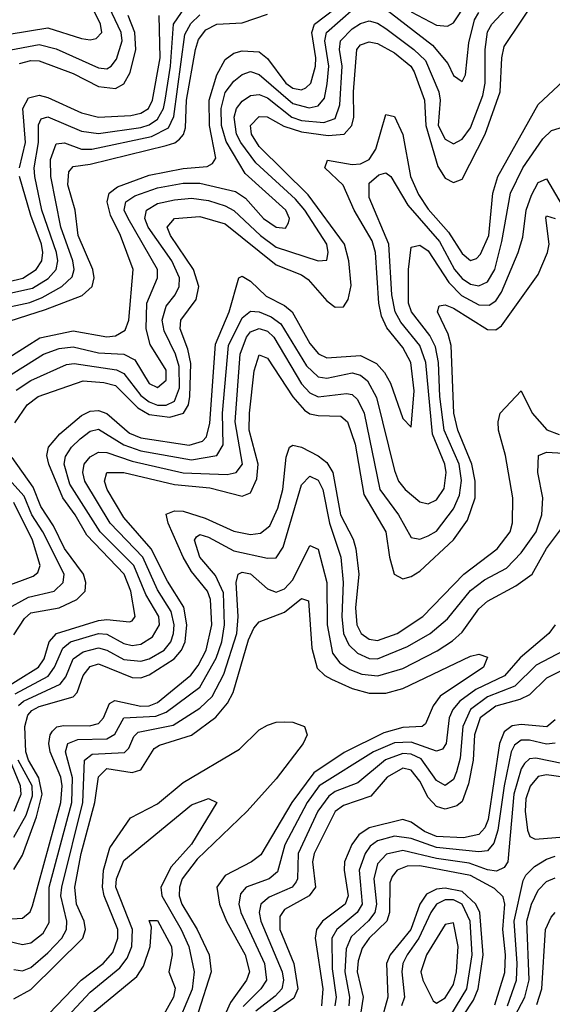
# Model space of a CAD drawing. Header units: inches. Extents: x 501365 to 657855, y 482276 to 547543.
# Tile 662 of 957: x 592444 to 593704, y 526473 to 528800. Entities that reach past the tile are written whole.
import ezdxf

# ---------------------------------------------------------------- set-up
doc = ezdxf.new("R2010")
doc.units = ezdxf.units.IN
doc.header["$MEASUREMENT"] = 0
doc.layers.add('A5592', color=7, linetype='Continuous')

msp = doc.modelspace()

# ---------------------------------------------------------------- linework, layer by layer
at = {"layer": 'A5592', "color": 5}
for points, elevation in [([(592432.5, 527847.5), (592461.4, 527890), (592487.6, 527910), (592593.6, 527946.4), (592642.9, 527942.9), (592670, 527935.4), (592723.2, 527883.2), (592750, 527867.3), (592799.1, 527860.9), (592831.4, 527870), (592843, 527890), (592846.3, 527910), (592848.1, 527988.1), (592841.6, 528021.6), (592823.3, 528070), (592824.5, 528090), (592860.8, 528139.2), (592867.6, 528170), (592855, 528210), (592800.1, 528290), (592792.6, 528310), (592809.6, 528330.4), (592870, 528335.2), (592930, 528317.8), (593050, 528221.2), (593110, 528197.4), (593126.2, 528186.2), (593170, 528136.2), (593190, 528120.8), (593210, 528121.5), (593220.7, 528139.3), (593227.8, 528172.2), (593222.4, 528230), (593212, 528270), (593126.1, 528386.1), (593010, 528500.3), (592992.1, 528530), (592990, 528550), (593010, 528571.3), (593029.4, 528570.6), (593068.5, 528548.5), (593110, 528535.1), (593173.6, 528526.4), (593211.3, 528530), (593229.7, 528550), (593234.2, 528570), (593233.2, 528630), (593241, 528730), (593250, 528740.8), (593270, 528748.1), (593290, 528744.3), (593330, 528721.6), (593368.7, 528690), (593377.1, 528677.1), (593401.2, 528610), (593404.2, 528550), (593433, 528453), (593450, 528425.5), (593470, 528415.2), (593490, 528423.6), (593545.1, 528530), (593580.1, 528630), (593584, 528710), (593590, 528737.1), (593670, 528857)], 2620), ([(592370, 528142.8), (592474.1, 528165.9), (592511.3, 528188.7), (592529.7, 528210), (592533.9, 528230), (592530.9, 528250), (592496.3, 528350), (592479.8, 528430), (592477.8, 528450), (592487.8, 528510), (592487.9, 528552.1), (592494.3, 528565.7), (592510, 528571), (592590, 528537.1), (592630, 528531.5), (592730, 528545.7), (592750, 528551.8), (592770, 528564.8), (592783.6, 528590), (592787.8, 528610), (592800.5, 528690), (592807.1, 528790), (592835.3, 528830)], 2760), ([(592370, 528758.4), (592510, 528781.1), (592590, 528756.1), (592610, 528752.9), (592624.2, 528755.8), (592637.6, 528770), (592634.6, 528790), (592615.4, 528830)], 2860), ([(592410, 528726.7), (592490, 528741.2), (592530, 528731.6), (592630, 528686.8), (592650, 528683.8), (592660.2, 528690), (592672.9, 528707.1), (592686, 528750), (592683.9, 528770), (592655.2, 528830)], 2840), ([(592435.5, 527924.5), (592470, 527947.2), (592554.4, 527985.6), (592572.5, 527987.5), (592672.5, 527972.5), (592690, 527964.3), (592730, 527912.2), (592750, 527896.9), (592770, 527889.5), (592790, 527889.1), (592810, 527898.5), (592821.7, 527930), (592820.7, 527980.7), (592812.2, 528010), (592785.3, 528065.3), (592780.8, 528090), (592790, 528123.6), (592811.5, 528150), (592821.1, 528170), (592821.3, 528190), (592803.4, 528230), (592747.4, 528310), (592739.7, 528330), (592743.3, 528350), (592770, 528365.5), (592810, 528374.8), (592850, 528378.6), (592890, 528373.1), (592930, 528360.2), (592950, 528349), (593012.9, 528290), (593050, 528262.4), (593150, 528230.1), (593170, 528231.8), (593173.6, 528250), (593169.9, 528270), (593118.5, 528350), (593096.2, 528376.2), (593002.3, 528462.3), (592966.4, 528510), (592956.9, 528530), (592950.6, 528570), (592956.8, 528590), (592970, 528608), (592990, 528621.3), (593010, 528623.8), (593030, 528615.8), (593087.5, 528570), (593110, 528561.9), (593162.8, 528557.2), (593190, 528566.5), (593201.3, 528598.7), (593206.5, 528690), (593200.3, 528730), (593202.6, 528750), (593230, 528778.8), (593250, 528791.5), (593270, 528797.2), (593290, 528792.4), (593310, 528779.7), (593376.1, 528730), (593403.4, 528703.4), (593435.3, 528630), (593438.5, 528610), (593433.5, 528550), (593450, 528518.1), (593470, 528506.5), (593490, 528517.6), (593510, 528545), (593538.9, 528621.1), (593544.5, 528650), (593544.4, 528730), (593550, 528771.6), (593560.2, 528790), (593616.9, 528850)], 2640), ([(593295.8, 528835.8), (593420.3, 528740.3), (593456.3, 528696.3), (593470, 528668.2), (593490, 528653.8), (593498.1, 528670), (593505.9, 528745.9), (593519.8, 528800.2), (593530, 528817.2)], 2660), ([(593370, 528818.8), (593430, 528787.4), (593455.4, 528784.6), (593470, 528792.6), (593500.7, 528839.3)], 2680), ([(592385.2, 528114.8), (592467.8, 528132.2), (592496.6, 528143.4), (592543.6, 528170), (592567.7, 528192.3), (592572.8, 528210), (592569.4, 528230), (592540.7, 528310), (592517.5, 528430), (592516.6, 528470), (592530, 528506.5), (592550, 528509.5), (592590, 528494), (592614.5, 528494.5), (592755.5, 528524.5), (592795.6, 528544.4), (592808.5, 528571.5), (592834.6, 528765.4), (592848.6, 528791.4), (592870, 528812)], 2740), ([(592393.2, 527986.8), (592491.4, 528048.6), (592570, 528065.1), (592650, 528050.5), (592670, 528052.8), (592693.3, 528066.7), (592701.5, 528090), (592712.4, 528210), (592682.1, 528290), (592658.1, 528338.1), (592650.9, 528370), (592655.2, 528390), (592674.8, 528405.2), (592750, 528432.7), (592830, 528448.4), (592887, 528453), (592900, 528460), (592907.4, 528472.6), (592892.6, 528550), (592891.9, 528610), (592910, 528669.7), (592930, 528706.2), (592950, 528721.1), (592970, 528726.7), (593010, 528724.2), (593030, 528708.8), (593073, 528650), (593090, 528638.7), (593110, 528634.5), (593120.7, 528639.3), (593132.6, 528650), (593143.1, 528690), (593144.1, 528710), (593134.7, 528770), (593140.8, 528790), (593190, 528827)], 2680), ([(592398.8, 528081.2), (592504.9, 528115.2), (592591.2, 528148.8), (592614.7, 528170), (592619.4, 528190), (592616.5, 528210), (592582.1, 528290), (592574.5, 528350), (592557.7, 528410), (592559.6, 528440.4), (592570, 528453), (592610, 528458.6), (592790, 528502.7), (592810.7, 528509.3), (592821.9, 528518.1), (592831.1, 528528.9), (592835.5, 528544.5), (592838.2, 528610), (592859.2, 528730), (592866.6, 528753.4), (592884, 528776), (592910, 528789.7), (592970, 528792.6), (593030, 528813.3)], 2720), ([(592408.1, 527951.9), (592499.9, 528010), (592536.6, 528023.4), (592570, 528027), (592630, 528012.7), (592690, 528009.6), (592716, 527996), (592750, 527940.4), (592770, 527931.1), (592790, 527948.5), (592790, 527972.2), (592752.5, 528032.5), (592742.8, 528070), (592744.6, 528130), (592769.4, 528190), (592769.7, 528210), (592700, 528330), (592690.8, 528350), (592694.6, 528370), (592715.7, 528384.3), (592770, 528402.9), (592830, 528414.2), (592870, 528414), (592954.5, 528394.5), (592978.1, 528378.1), (593020.2, 528330), (593050, 528309.8), (593072.1, 528307.9), (593079.7, 528320.3), (593082, 528330), (593073.6, 528350), (592976.9, 528436.9), (592932, 528512), (592921.1, 528550), (592920.2, 528590), (592930, 528628.2), (592950, 528655.2), (592970, 528670.8), (592990, 528677.6), (593010, 528670.9), (593090, 528602.2), (593128.3, 528591.7), (593150, 528596.7), (593164.9, 528615.1), (593171, 528649), (593174.7, 528690), (593165.8, 528750), (593169.6, 528770), (593233.7, 528826.3)], 2660), ([(592443, 528697), (592470, 528703.4), (592490, 528702.8), (592570, 528672.7), (592630, 528642.6), (592670, 528637.6), (592690, 528648.3), (592704.8, 528675.2), (592718.7, 528730), (592715.8, 528770), (592700.4, 528810)], 2820), ([(592443.1, 528450), (592457.2, 528510), (592451, 528590), (592464.3, 528615.7), (592490, 528621.6), (592510, 528616.1), (592590, 528580), (592630, 528569.8), (592706.4, 528573.6), (592730, 528579), (592748.5, 528590), (592758, 528610), (592775.6, 528710), (592773.3, 528810)], 2780), ([(592391.4, 527210), (592488.1, 527270), (592501.7, 527290), (592513.6, 527330), (592530.4, 527349.6), (592630, 527380), (592650, 527382.7), (592703.1, 527376.9), (592710, 527379.5), (592716.4, 527390), (592706.8, 527450), (592691, 527490), (592602.2, 527582.2), (592575, 527630), (592545.6, 527670), (592512.3, 527750), (592507.7, 527770), (592511.9, 527790), (592538.7, 527821.3), (592590, 527864.5), (592610, 527875.1), (592630, 527876.8), (592650, 527869.6), (592703, 527823), (592730, 527811.7), (592844.9, 527795.1), (592876.2, 527803.8), (592885.9, 527814.1), (592893.6, 527846.4), (592906.6, 528033.4), (592939, 528110), (592962, 528190), (592970, 528194.2), (592990, 528182), (593026.8, 528146.8), (593070, 528124.7), (593088, 528110), (593130, 528034.9), (593150.6, 528010.6), (593170, 528000.8), (593250, 528006.5), (593287.8, 527987.8), (593306.7, 527966.7), (593321.2, 527941.2), (593350, 527857.8), (593370, 527837.1), (593376.7, 527923.3), (593368.7, 527990), (593350, 528025.7), (593312.4, 528072.4), (593299.9, 528099.9), (593293.3, 528130), (593285, 528250), (593277.4, 528277.4), (593235, 528350), (593208.8, 528408.8), (593165.6, 528450), (593171.6, 528468.4), (593230, 528458.3), (593250, 528459.9), (593270, 528469.8), (593286.1, 528493.9), (593310, 528575.8), (593330, 528571.3), (593350, 528528.6), (593368.5, 528430), (593386.9, 528386.9), (593410, 528352.7), (593457.7, 528297.7), (593490, 528247.5), (593510, 528231.3), (593524.3, 528235.7), (593534.1, 528245.9), (593553.5, 528290), (593563.2, 528390), (593575, 528430), (593670, 528599.8), (593730, 528655.5)], 2580), ([(592432.7, 527207.3), (592511.1, 527248.9), (592526, 527270), (592545.3, 527314.7), (592564.1, 527330), (592630, 527349.9), (592650, 527347.9), (592690, 527325.9), (592710, 527321.2), (592730, 527324.1), (592758, 527342), (592774, 527370), (592772.4, 527390), (592742, 527442), (592713.7, 527510), (592633.7, 527590), (592562.2, 527702.2), (592548.9, 527750), (592552.2, 527767.8), (592566.4, 527790), (592586.9, 527810), (592610, 527827.5), (592630, 527832.3), (592690, 527795.8), (592730, 527781.4), (592850, 527759.9), (592910, 527770), (592924.8, 527795.2), (592923.5, 527870), (592937.4, 528030), (592970, 528095.4), (592990, 528111.1), (593010, 528109.6), (593038.3, 528098.3), (593061.1, 528081.1), (593122.4, 527982.4), (593150, 527956.6), (593170, 527953.4), (593230, 527965.4), (593250, 527959.9), (593266.7, 527946.7), (593287.5, 527907.5), (593330, 527735), (593340.1, 527710), (593355.3, 527690), (593390, 527661.1), (593410, 527656.4), (593430, 527665.3), (593447.4, 527692.6), (593452.6, 527730), (593449.2, 527750), (593420.5, 527820.5), (593404.5, 527990), (593390.6, 528030.6), (593345.3, 528085.3), (593331.6, 528110), (593324.2, 528150), (593317, 528270), (593270, 528380.3), (593270, 528413.6), (593293.6, 528433.6), (593310, 528438.3), (593321.7, 528430), (593362.1, 528362.1), (593436.4, 528276.4), (593472.3, 528210), (593490, 528188.7), (593510, 528175.5), (593530, 528171.3), (593550, 528180.4), (593567.3, 528210), (593584.3, 528275.7), (593604.7, 528390), (593633.5, 528450), (593681.2, 528518.8), (593702, 528538), (593730, 528546.8)], 2560), ([(592350, 528164.7), (592450.8, 528189.2), (592482.4, 528210), (592495.8, 528230), (592498.5, 528250), (592495.2, 528270), (592470, 528337.5), (592443.5, 528430)], 2780), ([(592440.7, 527179.3), (592452.5, 527190), (592539.5, 527230), (592552.6, 527247.4), (592570.4, 527289.6), (592593.5, 527306.5), (592630, 527315.4), (592650, 527310.6), (592690, 527287.9), (592730, 527284.3), (592750, 527290), (592785.3, 527310), (592801.4, 527330), (592807.5, 527350), (592809, 527370), (592801.7, 527401.7), (592770, 527453.1), (592734.7, 527530), (592657.6, 527610), (592597.8, 527710), (592592.9, 527730), (592595.8, 527750), (592610, 527767.5), (592630, 527778.3), (592650, 527777.7), (592710, 527756.7), (592830, 527729.4), (592934.3, 527725.7), (592955.7, 527730), (592970.4, 527750), (592953.5, 527850), (592964.8, 528010), (592979.8, 528050), (592990, 528062.4), (593010, 528070.4), (593030, 528064.1), (593044.7, 528050), (593110, 527939.8), (593130, 527918.3), (593150, 527908.9), (593216.6, 527916.6), (593230, 527914.3), (593243, 527903), (593258.5, 527870), (593295.9, 527690), (593339.8, 527630), (593370, 527576.4), (593390, 527572.9), (593410, 527580.2), (593430, 527591.6), (593470, 527644.1), (593483.7, 527676.3), (593488.7, 527711.3), (593482.9, 527750), (593447.6, 527830), (593437.2, 527910), (593434.7, 527990), (593427.1, 528027.1), (593413.8, 528053.8), (593370.7, 528110), (593363.6, 528130), (593363.1, 528210), (593370, 528262.3), (593390, 528267.4), (593410, 528253.8), (593459.1, 528179.1), (593488.7, 528148.7), (593530, 528126), (593554.4, 528125.6), (593570, 528135.6), (593583.7, 528156.3), (593623.1, 528250), (593633.5, 528286.5), (593641.4, 528350), (593654.1, 528385.9), (593670, 528415.5), (593690, 528424.5), (593761.8, 528301.8)], 2540), ([(592430, 526791.6), (592450, 526826), (592483.6, 526916.4), (592496.8, 526970), (592488.9, 527008.9), (592464.2, 527050), (592458.1, 527070), (592455.4, 527130), (592463.2, 527156.8), (592472.4, 527167.6), (592490, 527177.2), (592570, 527200.1), (592579.8, 527210), (592593.8, 527250), (592610, 527271.9), (592630, 527277.7), (592710, 527245.9), (592730, 527245.1), (592750, 527251.9), (592809, 527290), (592826.4, 527310), (592834.9, 527330), (592839.4, 527370), (592832.2, 527412.2), (592793.4, 527473.5), (592754.7, 527550), (592690, 527624), (592650.2, 527690), (592643.9, 527710), (592649.8, 527730.2), (592689.7, 527730.3), (592810, 527702.1), (592893.6, 527693.6), (592970, 527674), (592990, 527681.7), (593004.5, 527715.5), (593007.9, 527750), (592986.4, 527830), (592987.1, 527870), (592998.4, 527970), (593010, 528007.9), (593030, 528000.4), (593090, 527909.2), (593117.5, 527877.5), (593130, 527869.1), (593150, 527864.6), (593203.1, 527863.1), (593218.8, 527850), (593237, 527797), (593258.1, 527678.1), (593309.6, 527590), (593318.3, 527530), (593329.5, 527489.5), (593350, 527478.7), (593370, 527484.3), (593390, 527496.7), (593470, 527571), (593502.6, 527617.4), (593521.3, 527670), (593521.3, 527710), (593513.4, 527750), (593479.8, 527830), (593470.6, 527870), (593464.3, 528030), (593457.1, 528057.1), (593432.4, 528110), (593435.8, 528124.2), (593450, 528126.6), (593470, 528118.7), (593550, 528068.3), (593570, 528067.5), (593583.1, 528076.9), (593670, 528197.9), (593692.6, 528250), (593696.5, 528270), (593688.2, 528331.8), (593690, 528336.9), (593710, 528330.4)], 2520), ([(592350, 526670.7), (592450, 526677.1), (592468.3, 526691.7), (592474.1, 526705.9), (592540.9, 526950), (592544.4, 526990), (592540.8, 527010), (592515.4, 527070), (592512.3, 527090), (592515.4, 527110), (592521.3, 527118.7), (592531.3, 527128.7), (592547.4, 527132.6), (592608.4, 527131.6), (592630, 527136.6), (592642.1, 527150), (592655.7, 527184.3), (592668.4, 527191.6), (592730, 527178), (592750, 527178.6), (592770, 527186.4), (592848.5, 527251.5), (592866, 527274), (592884.5, 527310), (592897.9, 527370), (592895.1, 527430), (592887.6, 527450), (592850, 527496.5), (592830.5, 527530), (592795, 527610), (592790, 527632), (592810, 527639.5), (592830, 527638.4), (592882.1, 527622.1), (592950, 527591.5), (592990, 527584), (593013.2, 527586.8), (593035.6, 527604.4), (593053.9, 527646.1), (593066.1, 527690), (593074.1, 527766), (593081.9, 527790), (593090, 527794.7), (593110, 527789.8), (593150, 527769.5), (593170, 527754.1), (593184.7, 527730), (593202.4, 527630), (593232.3, 527572.3), (593238.6, 527550), (593245.8, 527490), (593238.4, 527410), (593241.2, 527370), (593251.2, 527350), (593270, 527336.5), (593290, 527333), (593336.3, 527350), (593397.4, 527390), (593494.2, 527490), (593572.8, 527550), (593603.6, 527590), (593609.1, 527610.9), (593610.3, 527670), (593593, 527770), (593576.4, 527830), (593575.6, 527850), (593580.6, 527870), (593630, 527923.1), (593656.2, 527870), (593690.8, 527830.7), (593719.6, 527819.6)], 2480), ([(592390, 526628.9), (592450, 526614.6), (592470, 526619), (592498.8, 526641.2), (592513.1, 526666.9), (592513.3, 526750), (592567, 526950), (592568.6, 527008.6), (592551.6, 527070), (592557.5, 527090), (592581.2, 527098.9), (592650, 527100.5), (592668.3, 527111.7), (592690, 527150.7), (592766, 527154), (592790, 527163.6), (592870, 527222.9), (592908.5, 527291.5), (592921.8, 527330), (592927.9, 527370), (592925.7, 527445.7), (592906.9, 527486.9), (592869.7, 527530), (592857.5, 527570), (592862.1, 527577.9), (592870, 527583.5), (592890, 527577.5), (592950, 527544.7), (593030, 527527.8), (593050, 527528.8), (593066.6, 527553.4), (593110, 527701), (593130, 527721.6), (593150, 527711.8), (593160.4, 527690), (593176.4, 527610), (593203.4, 527530), (593208.7, 527470), (593206, 527390), (593209.5, 527349.5), (593222.6, 527322.6), (593243.1, 527303.1), (593270, 527290.3), (593290, 527290), (593361.2, 527318.8), (593414.4, 527350), (593455.4, 527384.6), (593510, 527450.9), (593543.4, 527476.6), (593595.6, 527504.4), (593630, 527539.9), (593665.7, 527590), (593678.9, 527630), (593680.9, 527670), (593669, 527730), (593670.8, 527770), (593690, 527778.1), (593730, 527776)], 2460), ([(592430, 527346.5), (592455, 527385), (592470, 527398.8), (592536.7, 527410), (592578.4, 527430), (592598.3, 527450), (592600.4, 527470), (592594.2, 527490), (592550, 527550.5), (592523.9, 527603.9), (592493.5, 527650), (592475.5, 527695.5), (592425.6, 527765.6)], 2620), ([(592410, 527405.8), (592464.3, 527435.7), (592525, 527450), (592546.5, 527470), (592548.6, 527490), (592498.5, 527590), (592472.5, 527630), (592454.5, 527674.5), (592403.7, 527730)], 2640), ([(592410, 527460.7), (592475.1, 527484.9), (592486.2, 527493.8), (592492, 527510), (592474, 527570), (592430, 527659)], 2660), ([(592430, 526555.5), (592450, 526552.5), (592470, 526560.7), (592510, 526595.2), (592543.3, 526630), (592554.1, 526650), (592555.3, 526670), (592541.3, 526730), (592543, 526750), (592593.3, 526950), (592596.7, 527050), (592615.3, 527064.7), (592691.8, 527068.2), (592701.7, 527078.3), (592713.5, 527106.5), (592723.9, 527116.1), (592806.6, 527133.4), (592870, 527173), (592899.2, 527200.8), (592926.3, 527253.7), (592957.5, 527350), (592960.8, 527390), (592955.7, 527470), (592960.8, 527490), (592970, 527494.2), (592990, 527490.8), (593030, 527454.9), (593050, 527447.6), (593070, 527455.4), (593090, 527476.7), (593130, 527557.3), (593150, 527549.2), (593170, 527470), (593170.9, 527370), (593183.5, 527303.5), (593200.6, 527280.6), (593224.7, 527264.7), (593253.4, 527253.4), (593290.5, 527249.5), (593350, 527267.2), (593431.5, 527308.5), (593467.3, 527332.7), (593490, 527353), (593530, 527408), (593550, 527425.9), (593617.5, 527462.5), (593656.3, 527490), (593690, 527550.5), (593730, 527604.3)], 2440), ([(592430, 526486.5), (592470, 526508), (592593.2, 526630), (592599.2, 526650), (592596.4, 526670), (592577.8, 526710), (592574.1, 526750), (592588.7, 526830), (592621.5, 526950), (592630, 527011.3), (592650, 527030.6), (592710, 527021.3), (592730, 527027.4), (592762.1, 527077.9), (592774.4, 527085.6), (592850, 527109.1), (592907.9, 527152.1), (592935.1, 527184.8), (592948.7, 527210), (592985, 527335), (592997.5, 527362.5), (593010, 527377.5), (593070, 527399.9), (593110, 527432.3), (593126.6, 527426.6), (593135.1, 527315.1), (593147.5, 527267.5), (593165.4, 527250), (593181.5, 527241.5), (593230, 527219.9), (593270, 527208.6), (593310, 527208.9), (593350, 527220), (593510, 527295.7), (593530, 527300.7), (593550, 527293.7), (593540.9, 527270), (593438.1, 527201.9), (593421.5, 527178.5), (593403.5, 527136.5), (593395.5, 527130), (593350, 527127.3), (593304.8, 527115.2), (593211.6, 527068.4), (593139.6, 527020.4), (593087.6, 526950), (593013.7, 526826.3), (592991.8, 526810), (592930, 526777.6), (592910, 526750.5), (592916.3, 526710), (592933.1, 526670), (592976.8, 526590), (592987.4, 526550), (592980.3, 526530), (592942, 526478), (592903.1, 526390)], 2420), ([(593710, 527370), (593695.2, 527350), (593627.9, 527292.1), (593590.4, 527249.6), (593522.4, 527217.6), (593484.7, 527190), (593468.6, 527170), (593460, 527150), (593452.7, 527090), (593443.6, 527076.4), (593430, 527071.4), (593370, 527093.2), (593330, 527091.5), (593280.5, 527070), (593152, 526990), (593123.7, 526950), (593071, 526850), (593053.2, 526786.8), (593033.4, 526770), (592979.4, 526750), (592965.6, 526734.4), (592962.3, 526710), (592966.4, 526690), (593022.5, 526570), (593027.3, 526530), (593014.1, 526510), (592972.2, 526467.8)], 2440), ([(593730, 527308.7), (593665.2, 527274.8), (593614.9, 527225.1), (593550, 527200.1), (593509.7, 527170.3), (593491.6, 527130), (593485.3, 527054.7), (593477.2, 527022.8), (593470, 527004.8), (593450, 526990.4), (593430, 527002.4), (593393.3, 527053.2), (593370, 527064.4), (593350, 527066), (593309, 527051), (593243.6, 526996.4), (593190, 526976), (593174.7, 526965.3), (593149.1, 526930), (593102.1, 526830), (593101.1, 526770), (593097.4, 526762.6), (593087.9, 526750), (593033.4, 526726.6), (593014.1, 526710), (593010.3, 526690), (593013.8, 526670), (593064.4, 526550), (593067.4, 526530), (593063.4, 526510), (593047.7, 526492.3), (593002.5, 526457.5)], 2460), ([(593750, 527274.1), (593690, 527243.7), (593650, 527204.6), (593626.6, 527193.4), (593570, 527177.9), (593533.1, 527150), (593519.9, 527110), (593516.2, 527050), (593505.7, 526994.3), (593490, 526952.5), (593477.8, 526942.2), (593450, 526934.4), (593430, 526941.2), (593410, 526962.1), (593390, 527000.5), (593370, 527026.6), (593350, 527031.5), (593313.1, 527010), (593274.6, 526965.4), (593210, 526943.2), (593190, 526928.9), (593140.3, 526830), (593136.5, 526810), (593143.6, 526750), (593128.1, 526730), (593070, 526697.7), (593058.8, 526681.2), (593059.4, 526650), (593092.3, 526570), (593101.3, 526510), (593092, 526488), (593030, 526444.4)], 2480), ([(592492.5, 526430), (592588.9, 526530), (592641, 526570), (592664, 526596), (592676.1, 526630), (592675.6, 526650), (592643.5, 526730), (592639.7, 526750), (592641.7, 526790), (592657, 526843), (592705.9, 526914.1), (592770, 526947.4), (592830, 526997.7), (592963.7, 527076.3), (593010, 527122), (593030, 527133.4), (593050, 527140.4), (593070, 527141), (593090, 527140.1), (593117.1, 527130), (593123.4, 527110), (593114.6, 527090), (593050, 527006.5), (592981.8, 526930), (592863.5, 526816.5), (592828, 526770), (592821.3, 526750), (592820.9, 526730), (592827.2, 526710), (592863.2, 526650), (592891.5, 526590), (592896.8, 526550), (592866, 526454)], 2380), ([(593710, 527145.4), (593690.6, 527129.4), (593630, 527134.8), (593608.8, 527131.2), (593590, 527116.9), (593578.8, 527090), (593552.2, 526910), (593543.9, 526890), (593530, 526874.4), (593493.5, 526866.5), (593430, 526870.3), (593401.6, 526881.6), (593370, 526903.5), (593350, 526909.8), (593270, 526890), (593246, 526874), (593229.2, 526850.8), (593212.4, 526810), (593211.3, 526790), (593220.6, 526730), (593213.8, 526710), (593160.2, 526670), (593145.4, 526650), (593142.8, 526630), (593161.1, 526510), (593157.5, 526470)], 2520), ([(592430.9, 526930), (592446.8, 526970), (592445.5, 526990), (592404.8, 527090)], 2560), ([(593710, 527090.4), (593690, 527088.1), (593650, 527097.8), (593630, 527097.4), (593614.4, 527085.6), (593606.6, 527070), (593589.4, 526990), (593575, 526885), (593565.5, 526854.5), (593550, 526836.1), (593530, 526834), (593430, 526843.7), (593370, 526865.5), (593330, 526870.8), (593290, 526860), (593272.8, 526847.2), (593260.7, 526830), (593246.9, 526790), (593253.6, 526710), (593241.9, 526690), (593193.8, 526650), (593182.4, 526630), (593183, 526557), (593192.2, 526490), (593189.4, 526470)], 2540), ([(592430, 526868), (592459.3, 526920.7), (592473.7, 526966.3), (592472.8, 526990), (592440, 527050)], 2540), ([(593730, 527042), (593664.7, 527055.3), (593650, 527053.8), (593637.6, 527042.4), (593629.9, 527030.1), (593612.6, 526970), (593598.2, 526810), (593590, 526796.9), (593571.7, 526788.3), (593550, 526791.2), (593507.1, 526807.1), (593430, 526818.2), (593350, 526836.6), (593311.7, 526828.3), (593290, 526805.6), (593281.4, 526770), (593287.9, 526710), (593283.4, 526690), (593269.1, 526670.9), (593227.4, 526632.6), (593215.6, 526604.4), (593212.9, 526550), (593224.2, 526490), (593222.4, 526470)], 2560), ([(593730, 527010.1), (593690, 527015.4), (593670, 527011.9), (593651.2, 526988.8), (593641.3, 526958.7), (593639.1, 526930), (593645, 526885), (593650.1, 526870.1), (593663.4, 526863.4), (593810, 526875.8)], 2580), ([(592524.1, 526410), (592610, 526501.8), (592680.2, 526559.8), (592697.9, 526582.1), (592709.2, 526610), (592710.7, 526650), (592671.4, 526750), (592672.4, 526770), (592690, 526813.2), (592850, 526945), (592890, 526959.5), (592910, 526950.4), (592850, 526851.4), (592801.7, 526798.3), (592777.6, 526750), (592779.7, 526730), (592826, 526650), (592844, 526610), (592856.3, 526550), (592851.3, 526508.8), (592809.8, 526410)], 2360), ([(593597.3, 526470), (593619, 526530), (593620.7, 526570), (593613.6, 526670), (593634.4, 526765.6), (593641.1, 526778.9), (593661.1, 526798.9), (593690, 526816.5), (593710, 526823.6)], 2560), ([(593567.7, 526472.3), (593591.7, 526548.3), (593593.1, 526590), (593586.7, 526650), (593591.5, 526710), (593587.5, 526727.5), (593567, 526747), (593510, 526778.1), (593390, 526800.6), (593360.4, 526799.6), (593336.5, 526790), (593324.6, 526775.4), (593319.6, 526760.4), (593318.2, 526690), (593312.2, 526670), (593270.4, 526629.6), (593253.8, 526606.2), (593244, 526576), (593241.8, 526550), (593255.8, 526490), (593249.6, 526450.4)], 2580), ([(593606.9, 526430), (593638.9, 526490), (593649.1, 526530.9), (593643.1, 526670), (593654.4, 526710), (593670, 526743.4), (593690, 526763.9), (593710, 526772.6)], 2540), ([(593470, 526411.7), (593516.8, 526483.2), (593528.5, 526510), (593540.1, 526590), (593532.1, 526690), (593522.4, 526710), (593490, 526739.7), (593450, 526748.2), (593430, 526745.3), (593406.2, 526733.8), (593390.1, 526709.8), (593368.8, 526650), (593319.9, 526590), (593311.6, 526570), (593314.5, 526490), (593298.2, 526430)], 2620), ([(593450, 526425.6), (593501.5, 526510), (593513.7, 526590), (593509.2, 526670), (593490, 526709.9), (593470, 526720.6), (593450, 526720.3), (593430, 526709.7), (593415.9, 526690), (593387.7, 526630), (593359.9, 526590), (593350.3, 526570), (593347.6, 526550), (593353.6, 526490), (593347.2, 526470)], 2640), ([(593667.3, 526472.7), (593679, 526510), (593687.4, 526650), (593700.6, 526679.4), (593710, 526690.1)], 2520), ([(592590, 526431.5), (592720.8, 526539.2), (592736.4, 526563.6), (592752.6, 526610), (592755.4, 526655.4), (592750, 526671.5), (592770, 526671.5), (592802.7, 526610), (592804.7, 526590), (592796.6, 526550), (592811.3, 526511.3), (592807.6, 526490), (592751.3, 526390)], 2340)]:
    msp.add_lwpolyline(points, dxfattribs=dict(at, elevation=elevation))
at = {"layer": 'A5592', "color": 5, "elevation": 2660}
msp.add_lwpolyline([(593470, 526665.7), (593450, 526662.1), (593406.2, 526590), (593392.7, 526550), (593397, 526530), (593421.6, 526481.6), (593430, 526476.3), (593450, 526488.9), (593470, 526520.4), (593476.8, 526550), (593480.8, 526610)], close=True, dxfattribs=at)

doc.saveas('drawing.dxf')
